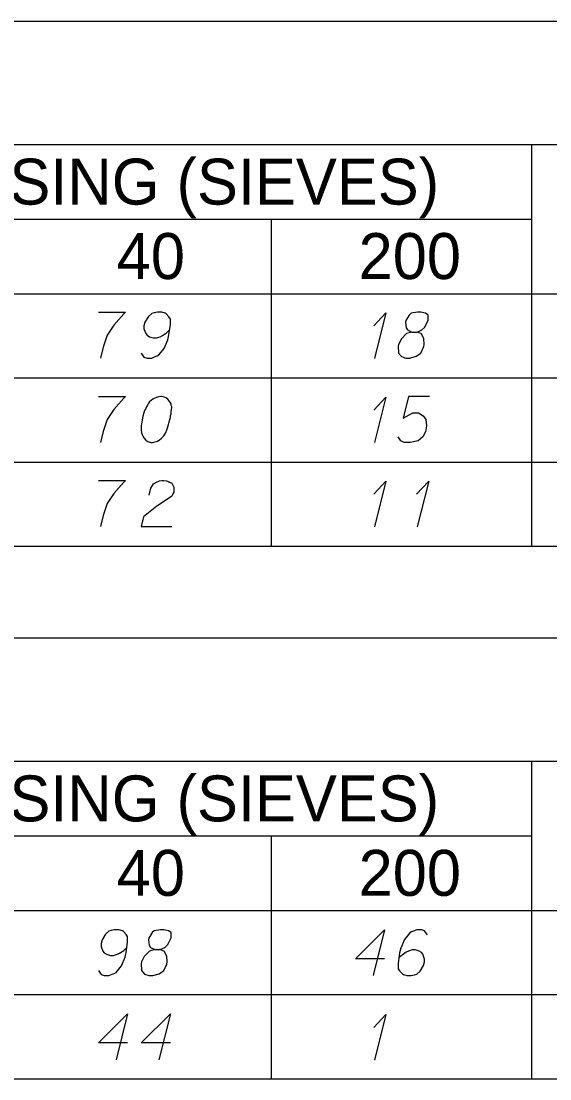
# Model space of a CAD drawing. Extents: x 2074207 to 2076812, y 516372 to 523312.
# Drawn here: x 2076678.5 to 2076733.8, y 520284 to 520394.5 of the extents above; entities that cross this region are included whole.
import ezdxf

# ---------------------------------------------------------------- set-up
doc = ezdxf.new("R2010")
doc.units = 0
for name, color, linetype in [('Prop DirtTable_ Soil Test Results - Outline (Major)', 7, 'Continuous'), ('Prop DirtTable_ Soil Test Results - Outline (Minor)', 7, 'Continuous'), ('Prop DirtTable_ Soil Test Results - Tx (Header - Small)', 7, 'Continuous'), ('Prop DirtTable_ Soil Test Results - Tx (Sample Data)', 7, 'Continuous')]:
    doc.layers.add(name, color=color, linetype=linetype)

msp = doc.modelspace()

# ---------------------------------------------------------------- linework, layer by layer
at = {"layer": 'Prop DirtTable_ Soil Test Results - Outline (Major)'}
for p, q in [((2076260.61, 520394.54), (2076811.9, 520394.54)), ((2076260.61, 520366.06), (2076811.9, 520366.06)), ((2076260.61, 520366.06), (2076811.9, 520366.06)), ((2076260.61, 520339.66), (2076811.9, 520339.66)), ((2076260.61, 520330.07), (2076811.9, 520330.07)), ((2076260.61, 520301.59), (2076811.9, 520301.59)), ((2076260.61, 520301.59), (2076811.9, 520301.59)), ((2076260.61, 520283.99), (2076811.9, 520283.99))]:
    msp.add_line(p, q, dxfattribs=at)
at = {"layer": 'Prop DirtTable_ Soil Test Results - Outline (Minor)'}
for p, q in [((2076260.61, 520381.66), (2076811.9, 520381.66)), ((2076731.93, 520381.66), (2076731.93, 520357.26)), ((2076526.07, 520373.86), (2076731.93, 520373.86)), ((2076704.67, 520373.86), (2076704.67, 520357.26)), ((2076260.61, 520357.26), (2076811.9, 520357.26)), ((2076260.61, 520357.26), (2076811.9, 520357.26)), ((2076704.67, 520357.26), (2076704.67, 520348.46)), ((2076731.93, 520357.26), (2076731.93, 520348.46)), ((2076260.61, 520348.46), (2076811.9, 520348.46)), ((2076260.61, 520348.46), (2076811.9, 520348.46)), ((2076704.67, 520348.46), (2076704.67, 520339.66)), ((2076731.93, 520348.46), (2076731.93, 520339.66)), ((2076260.61, 520339.66), (2076811.9, 520339.66)), ((2076260.61, 520317.19), (2076811.9, 520317.19)), ((2076731.93, 520317.19), (2076731.93, 520292.79)), ((2076526.07, 520309.39), (2076731.93, 520309.39)), ((2076704.67, 520309.39), (2076704.67, 520292.79)), ((2076260.61, 520292.79), (2076811.9, 520292.79)), ((2076260.61, 520292.79), (2076811.9, 520292.79)), ((2076704.67, 520292.79), (2076704.67, 520283.99)), ((2076731.93, 520292.79), (2076731.93, 520283.99)), ((2076260.61, 520283.99), (2076811.9, 520283.99))]:
    msp.add_line(p, q, dxfattribs=at)
at = {"layer": 'Prop DirtTable_ Soil Test Results - Tx (Sample Data)'}
for points in [[(2076686.62, 520364.12), (2076689.44, 520364.12), (2076689.27, 520363.94), (2076688.24, 520362.76), (2076687.54, 520361.71), (2076687.12, 520360.46), (2076686.83, 520359.32)], [(2076691.1, 520359.85), (2076691.38, 520359.44), (2076691.7, 520359.32), (2076692.2, 520359.32), (2076692.55, 520359.48), (2076692.76, 520359.55), (2076692.94, 520359.66), (2076693.5, 520360.34), (2076693.89, 520361.25), (2076693.99, 520361.74), (2076694.14, 520362.84), (2076694.14, 520363.41), (2076693.99, 520363.63), (2076693.71, 520363.94), (2076693.61, 520364.01), (2076693.25, 520364.12), (2076692.79, 520364.12), (2076692.44, 520364.05), (2076692.2, 520363.97), (2076691.84, 520363.67), (2076691.49, 520363.07), (2076691.38, 520362.69), (2076691.38, 520362.39), (2076691.56, 520361.89), (2076691.7, 520361.71), (2076691.95, 520361.55), (2076692.37, 520361.44), (2076692.69, 520361.44), (2076693.08, 520361.55), (2076693.32, 520361.67), (2076693.75, 520361.97), (2076693.96, 520362.16), (2076694.06, 520362.27)], [(2076715.41, 520362.69), (2076716.68, 520364.05), (2076715.48, 520359.29)], [(2076719.39, 520362.05), (2076719.89, 520362.05), (2076720.03, 520362.08), (2076720.45, 520362.27), (2076720.77, 520362.57), (2076721.12, 520363.29), (2076721.09, 520363.82), (2076720.84, 520364.01), (2076720.35, 520364.12), (2076719.99, 520364.12), (2076719.32, 520364.01), (2076719.11, 520363.82), (2076718.76, 520363.26), (2076718.72, 520363.07), (2076718.79, 520362.5), (2076718.93, 520362.27), (2076719.39, 520362.05), (2076718.83, 520361.89), (2076718.3, 520361.33), (2076718.02, 520360.76), (2076717.98, 520360.57), (2076718.02, 520359.85), (2076718.33, 520359.48), (2076718.76, 520359.32), (2076719.18, 520359.32), (2076719.85, 520359.51), (2076720.35, 520359.85), (2076720.66, 520360.53), (2076720.7, 520360.76), (2076720.66, 520361.37), (2076720.38, 520361.89), (2076719.89, 520362.05)], [(2076686.62, 520355.32), (2076689.44, 520355.32), (2076689.27, 520355.14), (2076688.24, 520353.96), (2076687.54, 520352.91), (2076687.12, 520351.66), (2076686.83, 520350.52)], [(2076693.22, 520355.32), (2076693.15, 520355.32), (2076692.94, 520355.29), (2076692.79, 520355.25), (2076692.69, 520355.21), (2076692.51, 520355.14), (2076692.3, 520355.02), (2076692.12, 520354.91), (2076691.95, 520354.76), (2076691.84, 520354.61), (2076691.74, 520354.42), (2076691.63, 520354.23), (2076691.53, 520354), (2076691.45, 520353.85), (2076691.38, 520353.62), (2076691.28, 520353.25), (2076691.17, 520352.68), (2076691.1, 520352.23), (2076691.1, 520351.81), (2076691.14, 520351.51), (2076691.28, 520351.17), (2076691.38, 520350.98), (2076691.56, 520350.75), (2076691.77, 520350.6), (2076691.88, 520350.56), (2076692.09, 520350.52), (2076692.27, 520350.52), (2076692.55, 520350.56), (2076692.79, 520350.64), (2076692.97, 520350.75), (2076693.22, 520350.94), (2076693.32, 520351.05), (2076693.47, 520351.2), (2076693.57, 520351.36), (2076693.64, 520351.47), (2076693.71, 520351.66), (2076693.75, 520351.73), (2076693.82, 520351.92), (2076693.89, 520352.15), (2076693.96, 520352.38), (2076693.99, 520352.53), (2076694.03, 520352.64), (2076694.06, 520352.79), (2076694.14, 520353.13), (2076694.17, 520353.32), (2076694.21, 520353.51), (2076694.24, 520353.77), (2076694.28, 520354.11), (2076694.28, 520354.23), (2076694.24, 520354.38), (2076694.21, 520354.53), (2076694.1, 520354.76), (2076693.99, 520354.91), (2076693.89, 520355.02), (2076693.75, 520355.14), (2076693.61, 520355.21), (2076693.5, 520355.25), (2076693.39, 520355.29), (2076693.22, 520355.32)], [(2076715.41, 520353.89), (2076716.68, 520355.25), (2076715.48, 520350.49)], [(2076721.26, 520355.32), (2076719.04, 520355.32), (2076718.48, 520353.06), (2076719.5, 520353.62), (2076720.1, 520353.62), (2076720.59, 520353.28), (2076720.87, 520352.91), (2076720.94, 520352.26), (2076720.84, 520351.62), (2076720.56, 520351.09), (2076720.06, 520350.68), (2076719.22, 520350.52), (2076718.58, 520350.52), (2076718.26, 520350.68), (2076717.98, 520351.09)], [(2076686.62, 520346.52), (2076689.44, 520346.52), (2076689.27, 520346.34), (2076688.24, 520345.16), (2076687.54, 520344.11), (2076687.12, 520342.86), (2076686.83, 520341.72)], [(2076691.91, 520345.01), (2076692.09, 520345.73), (2076692.37, 520346.18), (2076692.69, 520346.37), (2076693.01, 520346.49), (2076693.25, 520346.52), (2076693.43, 520346.52), (2076693.75, 520346.49), (2076693.96, 520346.41), (2076694.06, 520346.37), (2076694.28, 520346.26), (2076694.38, 520346.11), (2076694.45, 520345.96), (2076694.49, 520345.84), (2076694.52, 520345.69), (2076694.52, 520345.5), (2076694.49, 520345.31), (2076694.45, 520345.2), (2076694.38, 520345.05), (2076694.28, 520344.9), (2076694.17, 520344.79), (2076692.72, 520343.84), (2076691.35, 520342.74), (2076691.1, 520341.72), (2076694.31, 520341.72)], [(2076715.41, 520345.09), (2076716.68, 520346.45), (2076715.48, 520341.69)], [(2076719.89, 520345.09), (2076721.16, 520346.45), (2076719.96, 520341.69)], [(2076686.62, 520295.31), (2076686.9, 520294.89), (2076687.22, 520294.78), (2076687.72, 520294.78), (2076688.07, 520294.93), (2076688.28, 520295), (2076688.46, 520295.12), (2076689.02, 520295.8), (2076689.41, 520296.7), (2076689.51, 520297.2), (2076689.66, 520298.29), (2076689.66, 520298.86), (2076689.51, 520299.08), (2076689.23, 520299.39), (2076689.13, 520299.46), (2076688.77, 520299.58), (2076688.31, 520299.58), (2076687.96, 520299.5), (2076687.72, 520299.43), (2076687.36, 520299.12), (2076687.01, 520298.52), (2076686.9, 520298.14), (2076686.9, 520297.84), (2076687.08, 520297.35), (2076687.22, 520297.16), (2076687.47, 520297.01), (2076687.89, 520296.89), (2076688.21, 520296.89), (2076688.6, 520297.01), (2076688.84, 520297.12), (2076689.27, 520297.42), (2076689.48, 520297.61), (2076689.58, 520297.72)], [(2076692.51, 520297.5), (2076693.01, 520297.5), (2076693.15, 520297.54), (2076693.57, 520297.72), (2076693.89, 520298.03), (2076694.24, 520298.74), (2076694.21, 520299.27), (2076693.96, 520299.46), (2076693.47, 520299.58), (2076693.11, 520299.58), (2076692.44, 520299.46), (2076692.23, 520299.27), (2076691.88, 520298.71), (2076691.84, 520298.52), (2076691.91, 520297.95), (2076692.05, 520297.72), (2076692.51, 520297.5), (2076691.95, 520297.35), (2076691.42, 520296.78), (2076691.14, 520296.21), (2076691.1, 520296.02), (2076691.14, 520295.31), (2076691.45, 520294.93), (2076691.88, 520294.78), (2076692.3, 520294.78), (2076692.97, 520294.97), (2076693.47, 520295.31), (2076693.78, 520295.99), (2076693.82, 520296.21), (2076693.78, 520296.82), (2076693.5, 520297.35), (2076693.01, 520297.5)], [(2076716.54, 520296.55), (2076713.5, 520296.55), (2076716.54, 520299.58), (2076715.34, 520294.78)], [(2076721.02, 520299.05), (2076720.73, 520299.46), (2076720.42, 520299.58), (2076719.92, 520299.58), (2076719.57, 520299.43), (2076719.36, 520299.35), (2076719.18, 520299.24), (2076718.62, 520298.56), (2076718.23, 520297.65), (2076718.12, 520297.16), (2076717.98, 520296.06), (2076717.98, 520295.49), (2076718.12, 520295.27), (2076718.41, 520294.97), (2076718.51, 520294.89), (2076718.86, 520294.78), (2076719.32, 520294.78), (2076719.67, 520294.85), (2076719.92, 520294.93), (2076720.27, 520295.23), (2076720.63, 520295.83), (2076720.73, 520296.21), (2076720.73, 520296.51), (2076720.56, 520297.01), (2076720.42, 520297.2), (2076720.17, 520297.35), (2076719.75, 520297.46), (2076719.43, 520297.46), (2076719.04, 520297.35), (2076718.79, 520297.23), (2076718.37, 520296.93), (2076718.16, 520296.74), (2076718.05, 520296.63)], [(2076689.66, 520287.75), (2076686.62, 520287.75), (2076689.66, 520290.78), (2076688.46, 520285.98)], [(2076694.14, 520287.75), (2076691.1, 520287.75), (2076694.14, 520290.78), (2076692.94, 520285.98)], [(2076715.41, 520289.34), (2076716.68, 520290.7), (2076715.48, 520285.94)]]:
    msp.add_lwpolyline(points, dxfattribs=at)

# ---------------------------------------------------------------- texts
at = {"layer": 'Prop DirtTable_ Soil Test Results - Tx (Header - Small)'}
for s, p in [('% PASSING (SIEVES)', (2076656.98, 520375.37)), ('40', (2076688.53, 520367.59)), ('200', (2076713.83, 520367.59)), ('% PASSING (SIEVES)', (2076656.98, 520310.9)), ('40', (2076688.53, 520303.12)), ('200', (2076713.83, 520303.12))]:
    msp.add_text(s, height=4.8, dxfattribs=at).set_placement(p)

doc.saveas('drawing.dxf')
